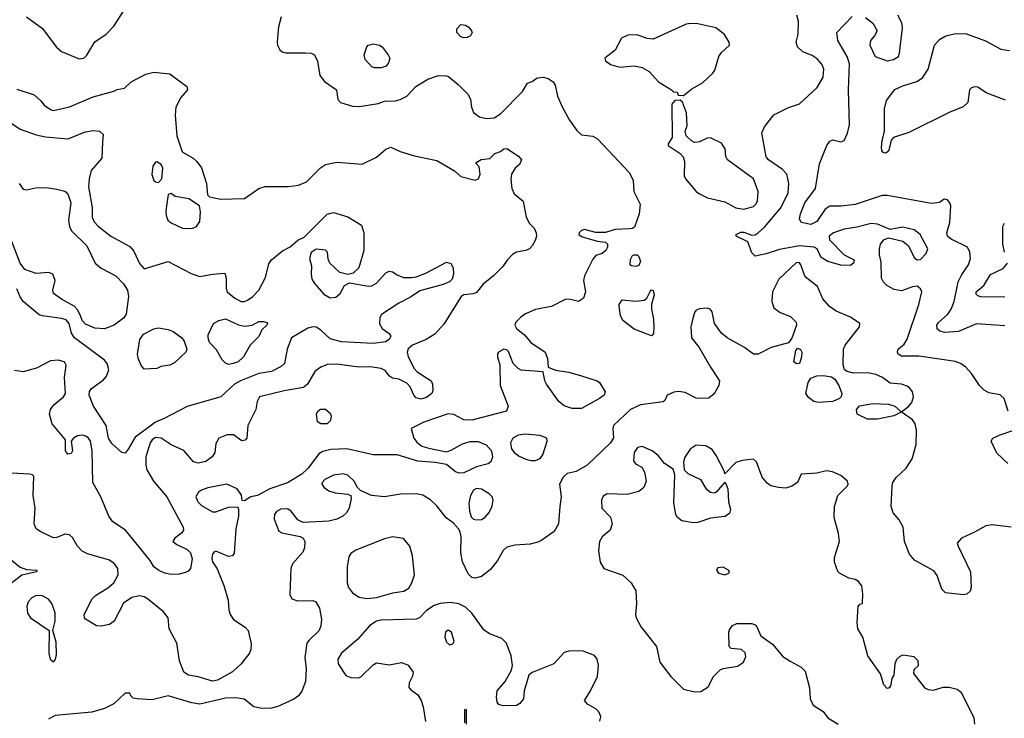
# Model space of a CAD drawing. Extents: x 1173029 to 1307123, y 522559 to 678521.
# Tile 586 of 623: x 1249182 to 1255372, y 620383 to 624776. Entities that reach past the tile are written whole.
import ezdxf

# ---------------------------------------------------------------- set-up
doc = ezdxf.new("R2010")
doc.units = 0

msp = doc.modelspace()

# ---------------------------------------------------------------- linework, layer by layer
at = {"layer": '0CON10XD'}
for points in [[(1249555, 624530), (1249585, 624534), (1249605, 624553.3), (1249655, 624636), (1249725, 624686), (1249774, 624735), (1249838, 624835)], [(1249225.6, 624795), (1249325, 624721.4), (1249412.2, 624605), (1249445.8, 624575.8), (1249555, 624530)], [(1250825.7, 624795), (1250809.3, 624730.7), (1250800.6, 624635), (1250802.9, 624615), (1250816.9, 624586.9), (1250833.2, 624573.2), (1250855, 624567.1), (1250978.7, 624568.7), (1251015.6, 624565.6), (1251035, 624556), (1251055.4, 624515.4), (1251068.1, 624425), (1251097.9, 624387.9), (1251174, 624335), (1251182, 624275), (1251198.8, 624255), (1251275, 624232.5), (1251318.9, 624231.1), (1251435, 624250), (1251475, 624263.8), (1251545, 624266.2), (1251575, 624273.8), (1251615, 624296), (1251673.2, 624356.8), (1251748.7, 624401.3), (1251815, 624426.2), (1251865, 624423.8), (1251878.8, 624418.8), (1251939.1, 624369.1), (1252001.2, 624305), (1252016.2, 624275), (1252022, 624225), (1252035, 624193.3), (1252072.5, 624165), (1252114.4, 624154.4)], [(1254203.6, 623316.4), (1254196.7, 623335), (1254177.5, 623345), (1254085, 623354.2), (1253958.2, 623331.8), (1253875, 623304.3), (1253805, 623290), (1253785, 623310), (1253759.5, 623379.5), (1253686.2, 623415), (1253686.2, 623425), (1253715, 623440.8), (1253735, 623440), (1253785, 623421.2), (1253805, 623424), (1253825, 623435.7), (1253865, 623471.4), (1253967.5, 623592.5), (1254012.6, 623687.4), (1254018.5, 623745), (1254004.3, 623805), (1253977.5, 623835), (1253890, 623895), (1253875, 623913.3), (1253848.8, 624065), (1253865, 624103.3), (1253922.5, 624177.5), (1254015, 624223.3), (1254085, 624246.7), (1254195, 624350.6), (1254233.5, 624415), (1254237.5, 624465), (1254226, 624496), (1254195, 624530), (1254165, 624550), (1254104.6, 624574.6), (1254071.9, 624605), (1254064.5, 624634.5), (1254075.5, 624685), (1254077.5, 624765), (1254067.5, 624805)], [(1255375, 622850.4), (1255196.7, 622863.3), (1255085, 622816.2), (1254998.3, 622808.3), (1254967.3, 622817.3), (1254951.2, 622831.2), (1254948, 622855), (1254959.1, 622870.9), (1255016.7, 622925), (1255037.9, 622955), (1255056.1, 623005), (1255082.3, 623127.7), (1255105.3, 623174.7), (1255147.3, 623235), (1255159.5, 623275), (1255156.5, 623315), (1255140, 623345), (1255039.2, 623395), (1255014.4, 623415), (1255011.1, 623435), (1255030.2, 623499.8), (1255036, 623605), (1255030, 623625), (1255015, 623642.5), (1254995, 623646.7), (1254965, 623626.7), (1254915, 623620), (1254635, 623671.1), (1254605, 623669.5), (1254435, 623614.6), (1254346.1, 623603.9), (1254275, 623604.4), (1254246, 623584), (1254193, 623507), (1254155, 623488.4), (1254095, 623500.8), (1254084.4, 623524.4), (1254090, 623555), (1254118.2, 623625), (1254185.9, 623714.1), (1254210.3, 623869.7), (1254255.5, 623984.5), (1254275, 624011.2), (1254295, 624020), (1254345, 624008.8), (1254365, 624016.2), (1254387.4, 624062.6), (1254400, 624115), (1254392.9, 624335), (1254398.8, 624498.8), (1254384.3, 624545), (1254325.8, 624645), (1254320, 624695), (1254415, 624796.7)], [(1254499.7, 624789.7), (1254546.7, 624755), (1254573.8, 624705), (1254556.2, 624675), (1254532, 624645), (1254526, 624615), (1254560, 624545), (1254635, 624518.1), (1254675, 624525.8), (1254706.2, 624545), (1254714, 624565), (1254732.5, 624725), (1254727, 624757), (1254703.8, 624805)], [(1251975, 624661.2), (1251955, 624668), (1251930, 624695), (1251930.9, 624719.1), (1251955, 624745.8), (1251985, 624742), (1252005, 624728.8), (1252023.3, 624705), (1252026.7, 624695), (1252016.7, 624675), (1251995, 624663.8), (1251975, 624661.2)], [(1253355, 624300), (1253407.7, 624342.3), (1253475, 624378), (1253539.5, 624440.5), (1253551.7, 624458.3), (1253577.1, 624545), (1253595, 624570.8), (1253644, 624615), (1253642.5, 624635), (1253612.4, 624682.4), (1253558.8, 624725), (1253445, 624750), (1253402.3, 624752.3), (1253372.7, 624747.3), (1253165, 624654.5), (1253127.4, 624657.4), (1253065, 624680), (1253005, 624678.8), (1252965, 624660), (1252925.5, 624584.5), (1252860, 624535), (1252865, 624517.5), (1252897.5, 624495), (1252955, 624477.1), (1253045, 624485.6), (1253094.6, 624474.6), (1253140.3, 624450.3), (1253197.5, 624385), (1253280, 624335), (1253291.7, 624321.7), (1253315, 624320), (1253321.7, 624301.7), (1253355, 624300)], [(1255380.6, 624270.6), (1255257.2, 624317.2), (1255205, 624351.2), (1255185, 624354), (1255165, 624347.5), (1255152.5, 624335), (1255142.5, 624255), (1255112.6, 624227.4), (1255025, 624193.1), (1254773, 624067), (1254675, 624036.2), (1254660.8, 624019.2), (1254646.7, 623955), (1254635, 623942.5), (1254625, 623937.5), (1254611.7, 623941.7), (1254603, 623953), (1254600, 623975), (1254603.8, 624015), (1254620, 624075), (1254620, 624215), (1254632.6, 624267.4), (1254685, 624336.9), (1254735, 624360.9), (1254822.8, 624387.2), (1254858.6, 624411.4), (1254893.1, 624465), (1254933.9, 624616.1), (1254965, 624650.6), (1255005, 624674.4), (1255065, 624688.9), (1255135, 624686.5), (1255255, 624642.5), (1255351.2, 624591.2), (1255405, 624581.8)], [(1251415, 624472.9), (1251395, 624479.2), (1251354.2, 624525), (1251348, 624555), (1251363.8, 624605), (1251373.3, 624615), (1251405.7, 624624.3), (1251445, 624616.7), (1251460.8, 624605), (1251498, 624555), (1251508.8, 624535), (1251501.2, 624505), (1251485.6, 624484.4), (1251455, 624474.2), (1251415, 624472.9)], [(1252114.4, 624154.4), (1252165, 624158.6), (1252204, 624185), (1252344, 624325), (1252375, 624377.5), (1252405, 624387.5), (1252435, 624410), (1252475, 624413.8), (1252505, 624406.2), (1252535, 624386.2), (1252548, 624365), (1252564, 624295), (1252594.1, 624224.1), (1252638, 624145), (1252685, 624078.8), (1252715, 624052.5), (1252785, 624044.2), (1252815, 624026), (1253015, 623814), (1253039.2, 623765), (1253044, 623695), (1253082.5, 623615), (1253076.2, 623555), (1253048.3, 623471.7), (1253035, 623462.5), (1253015, 623460), (1252925, 623457.5), (1252865, 623438.8), (1252805, 623438.8), (1252733.6, 623456.4), (1252715, 623450), (1252700, 623435), (1252697.5, 623425), (1252718.8, 623411.2), (1252815, 623383.3), (1252865, 623377.5), (1252877.5, 623365), (1252877.5, 623345), (1252867.5, 623325), (1252845, 623306.7), (1252805, 623293.3), (1252785, 623270), (1252732, 623165), (1252726, 623135), (1252740, 623065), (1252726.1, 623023.9), (1252695, 623004), (1252645, 623017.1), (1252615, 623018.1), (1252525, 622971.5), (1252425, 622953.3), (1252363.1, 622926.9), (1252332.5, 622905), (1252302, 622875), (1252294, 622855), (1252306, 622835), (1252355, 622794.3), (1252396.1, 622746.1), (1252485.6, 622685.6), (1252501.2, 622645), (1252505, 622590), (1252551.7, 622571.7), (1252635, 622558.8), (1252715, 622537.5), (1252812.5, 622505), (1252826.7, 622495), (1252863.3, 622435), (1252856.7, 622415), (1252827.5, 622395), (1252715, 622330.8), (1252655, 622331.5), (1252605, 622347.3), (1252570.9, 622375), (1252493.8, 622485), (1252483.6, 622505), (1252472.5, 622562.5), (1252335, 622572.5), (1252315, 622582.5), (1252283.8, 622615), (1252255, 622688.8), (1252245, 622700), (1252225, 622704), (1252193.3, 622685), (1252186.7, 622675), (1252186.2, 622655), (1252200, 622605), (1252203.8, 622475), (1252253.6, 622346.4), (1252243.3, 622315), (1252025, 622257.8), (1251975, 622259.2), (1251912.5, 622292.5), (1251875, 622296.9), (1251722, 622245), (1251644, 622206), (1251660, 622145), (1251678.7, 622118.7), (1251711.2, 622095), (1251755, 622081.1), (1251865, 622058.9), (1251895, 622068.2), (1251965, 622109.5), (1252015, 622123.3), (1252065, 622123.1), (1252115, 622102.9), (1252149.1, 622065), (1252154.5, 622025), (1252145, 621996), (1252127.6, 621982.4), (1252055, 621963.6), (1251975, 621926.9), (1251945, 621924.6), (1251922, 621932), (1251865, 621978), (1251795, 621992.5), (1251685, 621999.4), (1251555, 622040.5), (1251405, 622039.2), (1251238.1, 622078.1), (1251137.2, 622072.8), (1251088.3, 622061.7), (1251063.1, 622046.9), (1250996.2, 621955), (1250955, 621918.9), (1250865, 621863.5), (1250755, 621826.7), (1250676.7, 621785), (1250635, 621776), (1250595, 621750), (1250581.7, 621751.7), (1250575.8, 621785.8), (1250550, 621825), (1250485, 621854.3), (1250365, 621831.5), (1250325, 621818.1), (1250305.4, 621804.6), (1250290, 621775), (1250301.1, 621745), (1250325, 621721.1), (1250395, 621681.9), (1250415, 621682.2), (1250495, 621711.1), (1250552.5, 621712.5), (1250558.3, 621698.3), (1250558.6, 621655), (1250541.1, 621575), (1250531.2, 621418.8), (1250517.5, 621405), (1250495, 621400), (1250415, 621433.1), (1250405, 621430), (1250395, 621416), (1250390.8, 621389.2), (1250395, 621366), (1250423.5, 621323.5), (1250465, 621218.8), (1250493.6, 621125), (1250497.1, 621065), (1250505.5, 621035), (1250526.7, 621005), (1250599.4, 620955), (1250617.8, 620935), (1250638.3, 620851.7), (1250635.8, 620815), (1250627, 620793), (1250574.2, 620725), (1250519.2, 620675), (1250425, 620622.7), (1250395, 620615.5), (1250304.6, 620644.6), (1250243.3, 620655), (1250215, 620672.5), (1250186.9, 620745), (1250169.5, 620855), (1250122, 620945), (1250116, 621015), (1250084, 621055), (1249984.7, 621134.7), (1249965, 621147.7), (1249935, 621153.8), (1249887.6, 621142.4), (1249835, 621107.5), (1249776.3, 620993.7), (1249746.8, 620973.2), (1249695, 620962.5), (1249665, 620963.8), (1249595.8, 621005.8), (1249588.8, 621015), (1249588, 621035), (1249638, 621135), (1249658.8, 621155), (1249737.2, 621202.8), (1249775, 621234.3), (1249801.5, 621285), (1249798.5, 621325), (1249778.9, 621355), (1249746.4, 621376.4), (1249607.6, 621417.6), (1249575, 621434.4), (1249546.5, 621465), (1249515, 621520), (1249495, 621537.5), (1249465, 621540.8), (1249415, 621520), (1249395, 621518.2), (1249315, 621554.7), (1249285.5, 621575), (1249272.1, 621605), (1249279.4, 621705), (1249267.1, 621785), (1249270, 621905), (1249263.6, 621913.6), (1249245, 621918.8), (1249095, 621926.9)], [(1249165, 624339.4), (1249272.7, 624302.7), (1249315, 624266.7), (1249335, 624238.8), (1249375, 624212), (1249395, 624206), (1249495, 624228.5), (1249645, 624290.5), (1249774.2, 624325.8), (1249795, 624336.7), (1249840, 624345), (1249883.9, 624386.1), (1249975, 624433.8), (1250025, 624445.8), (1250125, 624436), (1250233.3, 624355), (1250236.7, 624335), (1250195, 624286.7), (1250164, 624225), (1250159.2, 624175), (1250169.6, 624045), (1250203.8, 623945), (1250272, 623905), (1250295.8, 623885), (1250324.2, 623845), (1250355.8, 623745), (1250363.3, 623675), (1250375, 623662.5), (1250447.3, 623647.3), (1250595, 623652.5), (1250685, 623714.3), (1250725, 623726.9), (1250873, 623727), (1250935, 623734.5), (1250985, 623755.6), (1251073.1, 623845), (1251105, 623864.5), (1251175, 623880.5), (1251335, 623868), (1251425, 623912), (1251485, 623962), (1251515, 623974), (1251575, 623947.8), (1251665, 623920.9), (1251805, 623891.4), (1251916.1, 623826.1), (1251955, 623790), (1252045, 623766.2), (1252066.7, 623775), (1252076.2, 623805), (1252071.7, 623851.7), (1252051.7, 623871.7), (1252051.7, 623878.3), (1252083, 623897), (1252137, 623903), (1252170, 623935), (1252205, 623947.5), (1252225, 623963.3), (1252245, 623966), (1252318.8, 623918.8), (1252336, 623895), (1252324.1, 623865.9), (1252297, 623843), (1252274.2, 623805), (1252269.2, 623775), (1252276.7, 623715), (1252291.7, 623681.7), (1252346.7, 623635), (1252366.7, 623535), (1252386.2, 623495), (1252416, 623465), (1252429.2, 623435), (1252430.8, 623415), (1252423, 623387), (1252405, 623353.3), (1252386.7, 623335), (1252365, 623324), (1252306.1, 623313.9), (1252280.5, 623299.5), (1252245.9, 623264.1), (1252220, 623225), (1252160, 623165), (1252095, 623114), (1252055, 623060.8), (1252035, 623052.2), (1251975, 623045.5), (1251957.1, 623035), (1251848.5, 622861.5), (1251791.8, 622798.2), (1251738.1, 622765), (1251651.1, 622728.9), (1251624.2, 622705.8), (1251618.2, 622685), (1251623.5, 622655), (1251662.8, 622582.8), (1251681.5, 622561.5), (1251768, 622505), (1251778, 622485), (1251780, 622445), (1251774, 622425), (1251739.6, 622400.4), (1251705, 622390), (1251675, 622397.8), (1251660.5, 622415), (1251636.8, 622466.8), (1251615, 622491.4), (1251565, 622516), (1251525, 622522), (1251506.2, 622535), (1251479.3, 622569.3), (1251455, 622582.2), (1251385, 622593.8), (1251315, 622591.1), (1251175, 622610), (1251115, 622608.2), (1251075, 622591.8), (1251036.9, 622563.1), (1250991.2, 622485), (1250966.2, 622463.8), (1250845, 622442.8), (1250688.8, 622405), (1250675.7, 622375), (1250666.9, 622325), (1250616.8, 622223.2), (1250609.2, 622145), (1250598.8, 622131.2), (1250578.3, 622128.3), (1250525.4, 622165.4), (1250486.3, 622166.3), (1250434, 622145), (1250415, 622110), (1250409.4, 622055), (1250392.4, 622027.6), (1250352.9, 621997.1), (1250305, 621987.1), (1250275, 621995.6), (1250215, 622067.8), (1250135, 622103.1), (1250072.5, 622145), (1250035, 622148.4), (1250015.4, 622135), (1250002.7, 622115), (1249975, 622027.5), (1249974.7, 621975), (1249981.1, 621945), (1250023.4, 621873.4), (1250107.1, 621775), (1250209.2, 621585), (1250212, 621565), (1250201.7, 621548.3), (1250156.7, 621515), (1250143.9, 621493.9), (1250170, 621475), (1250235, 621444), (1250255, 621423.3), (1250265.6, 621385.6), (1250256.2, 621325), (1250242.3, 621307.7), (1250225, 621299.2), (1250185, 621289.4), (1250135, 621287.1), (1250095.6, 621295.6), (1250056.7, 621313.3), (1250025.7, 621335.7), (1250002, 621375), (1249847.5, 621565), (1249768.3, 621618.3), (1249742.5, 621655), (1249693.1, 621775), (1249642.9, 621865), (1249637.1, 622065), (1249626.9, 622125), (1249615.7, 622145), (1249598.1, 622158.1), (1249575, 622163.8), (1249545, 622158.8), (1249520.8, 622145), (1249505.8, 622125), (1249514, 622065), (1249505, 622048.8), (1249485, 622044.2), (1249471.1, 622065), (1249469.4, 622135), (1249386.2, 622235), (1249370, 622295), (1249375.5, 622325), (1249396.5, 622355), (1249458.1, 622405), (1249470.5, 622425), (1249463.2, 622525), (1249474.3, 622604.3), (1249463.3, 622625), (1249424.4, 622634.4), (1249375, 622630.4), (1249288.8, 622585), (1249205, 622562.5), (1249149.7, 622569.7)], [(1253735, 623584), (1253795, 623601.5), (1253810.6, 623615), (1253821.1, 623635), (1253824.4, 623695), (1253795.6, 623775), (1253632, 623895), (1253620.8, 623915), (1253618, 623965), (1253595, 624000), (1253525, 624034), (1253505, 624032), (1253455, 624008), (1253425, 624003.8), (1253405, 624013.3), (1253372.5, 624045), (1253366.7, 624075), (1253378.3, 624108.3), (1253375, 624190), (1253348.3, 624258.3), (1253335, 624270), (1253301.7, 624268.3), (1253282.5, 624245), (1253283.3, 624035), (1253260, 623995), (1253260, 623985), (1253334.3, 623934.3), (1253352.7, 623912.7), (1253360.8, 623885), (1253360.5, 623795), (1253368.5, 623775), (1253434.7, 623694.7), (1253455, 623680), (1253506.7, 623656.7), (1253615, 623630.9), (1253685, 623592), (1253735, 623584)], [(1249065, 624169.1), (1249185, 624087.5), (1249285, 624051.5), (1249345, 624039.2), (1249485, 624026), (1249595, 624070.8), (1249645, 624080), (1249683.9, 624076.1), (1249706.7, 624055), (1249701.7, 624008.3), (1249698, 623905), (1249632.5, 623827.5), (1249619.5, 623775), (1249615.4, 623725), (1249638.2, 623595), (1249637.9, 623535), (1249650, 623505), (1249675, 623476.7), (1249755, 623415.6), (1249875, 623349.2), (1249900.2, 623320.2), (1249935, 623243.8), (1249965, 623210), (1250115, 623255.7), (1250259.8, 623179.8), (1250315, 623162.2), (1250395, 623176.5), (1250471.7, 623181.7), (1250480.7, 623150.7), (1250480, 623085), (1250485.7, 623065), (1250534.4, 623025), (1250575, 623004.7), (1250595, 623004), (1250615, 623012), (1250647.1, 623035), (1250685.4, 623074.6), (1250728, 623155), (1250749.1, 623240.9), (1250765.7, 623265), (1250835, 623322.9), (1250882.3, 623347.7), (1250930.8, 623389.2), (1250970.5, 623409.5), (1251115, 623553.3), (1251155, 623562.7), (1251245, 623535.6), (1251331.2, 623485), (1251345.7, 623435.7), (1251345.7, 623325), (1251313.3, 623215), (1251278.3, 623181.7), (1251245, 623173.8), (1251195, 623186), (1251132.5, 623245), (1251120.7, 623270.7), (1251116.7, 623315), (1251105, 623326.7), (1251046.4, 623333.6), (1251015, 623312.5), (1251003.8, 623275), (1251017.7, 623227.7), (1251014.4, 623175), (1251019.1, 623145), (1251035, 623118.1), (1251095, 623050.6)], [(1250055, 623752), (1250076.2, 623775), (1250083, 623843), (1250072.5, 623865), (1250045, 623883.3), (1250035, 623880), (1250020, 623855), (1250013.2, 623803.2), (1250026, 623765), (1250035, 623756), (1250055, 623752)], [(1249178, 623745), (1249205, 623711.2), (1249225, 623706.2), (1249280.5, 623719.5), (1249350.5, 623720.5), (1249415, 623711.4), (1249465, 623698.6), (1249475, 623690.8), (1249486.2, 623675), (1249503.2, 623625), (1249488.5, 623515), (1249495.4, 623475.4), (1249508.3, 623448.3), (1249603.7, 623353.7), (1249655.7, 623245), (1249694, 623214), (1249785.7, 623165), (1249835, 623114.3), (1249860, 623075), (1249866.2, 623035), (1249850.6, 622925), (1249835, 622900), (1249776.7, 622855), (1249715, 622833.1), (1249655, 622836.5), (1249595, 622861.1), (1249575, 622884.3), (1249563.6, 622913.6), (1249548.6, 622948.6), (1249525, 622974.6), (1249445, 623018.2), (1249394.5, 623055), (1249389.5, 623075), (1249405.6, 623135), (1249390, 623175), (1249365, 623185.6), (1249285, 623180.8), (1249215, 623205.4), (1249185, 623245.5), (1249131.7, 623381.7)], [(1250265, 623463.8), (1250293.9, 623476.1), (1250313.9, 623506.1), (1250318.8, 623568.8), (1250312.5, 623605), (1250245, 623650), (1250160, 623665), (1250135, 623682.5), (1250115, 623677.5), (1250101.1, 623575), (1250102.2, 623545), (1250114.3, 623515), (1250135, 623498.6), (1250205, 623464.3), (1250265, 623463.8)], [(1255395.8, 622315), (1255372, 622395), (1255346.2, 622416.2), (1255275, 622430.4), (1255245, 622446.5), (1255215.8, 622475.8), (1255165, 622552), (1255130.3, 622590.3), (1255101.2, 622611.2), (1255065.9, 622625.9), (1254835, 622660.4), (1254725, 622659.4), (1254705, 622672), (1254700, 622685), (1254705, 622703.8), (1254743.3, 622736.7), (1254762.4, 622767.6), (1254834.2, 622985), (1254853.8, 623065), (1254845, 623083.3), (1254825, 623100), (1254795, 623096.2), (1254725, 623070), (1254679.7, 623079.7), (1254633.3, 623105), (1254612.5, 623125), (1254600.7, 623150.7), (1254598.3, 623251.7), (1254587, 623297), (1254586.9, 623335), (1254594.4, 623365), (1254615, 623392.5), (1254645, 623404.2), (1254733.8, 623383.8), (1254770.6, 623355), (1254805, 623281.2), (1254825, 623266.2), (1254845, 623268.8), (1254882, 623305), (1254890.8, 623335), (1254843.1, 623425), (1254805, 623455.6), (1254735, 623470.6), (1254655, 623456.2), (1254575, 623490), (1254535, 623494.3), (1254445, 623471.5), (1254365, 623459.1), (1254298, 623435), (1254272, 623415), (1254272.3, 623392.3), (1254365, 623296.7), (1254427.5, 623265), (1254423.3, 623245), (1254405, 623231.2), (1254345, 623232.5), (1254262.5, 623255), (1254220.5, 623280.5), (1254203.6, 623316.4)], [(1255374, 623315), (1255363.8, 623365), (1255363.9, 623476.1), (1255373.6, 623496.4)], [(1253055, 623223.8), (1253027.5, 623227.5), (1253020, 623235), (1253022.3, 623267.7), (1253035, 623292.5), (1253045, 623297.5), (1253065, 623296.7), (1253075, 623286.7), (1253085.7, 623255), (1253075, 623230), (1253055, 623223.8)], [(1251095, 623050.6), (1251135, 623027.8), (1251169.8, 623030.2), (1251196, 623055), (1251224.4, 623105.6), (1251255, 623121.2), (1251375, 623100), (1251395, 623102), (1251425, 623118.8), (1251485, 623183.3), (1251505, 623193.8), (1251525, 623191.2), (1251555, 623170.8), (1251595, 623155.7), (1251645, 623154.3), (1251675, 623159.4), (1251735, 623182.2), (1251865, 623252), (1251892.9, 623242.9), (1251906.6, 623216.6), (1251908.5, 623175), (1251900.9, 623145), (1251885, 623127.3), (1251845, 623110), (1251698.8, 623071.2), (1251639.3, 623030.7), (1251565, 622994.3), (1251457, 622923), (1251445.8, 622904.2), (1251443.4, 622863.4), (1251460.8, 622835), (1251505, 622802.5), (1251515.6, 622785), (1251505.7, 622765), (1251481.2, 622751.2), (1251405, 622739.4), (1251205, 622750), (1251135, 622770), (1251075, 622823.5), (1251045, 622842.5), (1251025, 622845.5), (1250993.1, 622836.9), (1250890.8, 622775), (1250864, 622705), (1250847.5, 622615), (1250826.7, 622595), (1250765, 622563.5), (1250685, 622551.8), (1250570.8, 622505), (1250532, 622485), (1250446.1, 622403.9), (1250235, 622344.4), (1250091.4, 622268.6), (1250035, 622245.4), (1249985, 622206.7), (1249908.3, 622151.7), (1249865, 622074.4), (1249845, 622050), (1249825, 622054.3), (1249761.5, 622111.5), (1249741.1, 622145), (1249725.2, 622225.2), (1249645.5, 622345), (1249619.1, 622415), (1249622, 622438), (1249632.9, 622457.1), (1249708.6, 622511.4), (1249728.6, 622535), (1249741.9, 622575), (1249732.5, 622615), (1249715, 622635.7), (1249527.5, 622775), (1249508.8, 622805), (1249493.2, 622865), (1249475, 622888), (1249445, 622897.2), (1249325, 622912.9), (1249305, 622920.8), (1249205, 623004.3), (1249185, 623034.2), (1249163.9, 623083.9)], [(1255415.4, 621585.4), (1255295, 621600.4), (1255255.9, 621594.1), (1255185, 621553.3), (1255103.4, 621516.6), (1255076.7, 621485), (1255081.2, 621465), (1255159.2, 621305), (1255163.8, 621205), (1255158.3, 621181.7), (1255135.9, 621164.1), (1255115, 621160), (1255001.7, 621171.7), (1254979.4, 621195), (1254950.6, 621280.6), (1254930, 621310), (1254807, 621377), (1254775.8, 621415), (1254744, 621495), (1254736, 621585), (1254711.7, 621631.7), (1254674, 621675), (1254660, 621715), (1254666.9, 621845), (1254671.9, 621865), (1254692.5, 621897.5), (1254754.5, 621955.5), (1254794, 622015), (1254818, 622105), (1254820, 622195), (1254811.2, 622235), (1254795, 622260), (1254730, 622305), (1254730, 622315), (1254767.7, 622342.3), (1254791.2, 622368.8), (1254800.8, 622405), (1254794.2, 622435), (1254778.7, 622458.7), (1254761.3, 622471.3), (1254725, 622483.1), (1254655, 622491.4), (1254606, 622526), (1254565, 622545.4), (1254515, 622555.4), (1254424.3, 622554.3), (1254385, 622563.8), (1254367.5, 622575), (1254358.8, 622605), (1254360.6, 622705), (1254371.1, 622728.9), (1254462, 622845), (1254464, 622865), (1254406, 622905), (1254315, 622943.1), (1254272.6, 622972.6), (1254231.5, 623021.5), (1254198.1, 623098.1), (1254119.8, 623159.8), (1254093.9, 623235), (1254085, 623247.1), (1254065, 623249.6), (1253955.4, 623144.6), (1253914.4, 623065), (1253910.5, 623005), (1253923.3, 622965), (1253962.5, 622935), (1254028.7, 622908.7), (1254063.1, 622875), (1254065.6, 622855), (1254037.5, 622772.5), (1254015.8, 622744.2), (1253905.6, 622714.4), (1253825, 622672), (1253795, 622672.5), (1253739.2, 622715), (1253630.6, 622775), (1253594.7, 622804.7), (1253549.5, 622865), (1253535, 622938.8), (1253523.8, 622955), (1253505, 622962.5), (1253455, 622958), (1253435, 622948.8), (1253424, 622935), (1253407.3, 622872.7), (1253402.5, 622845), (1253406, 622775), (1253454.6, 622714.6), (1253525, 622591.4), (1253582.5, 622505), (1253577.8, 622475), (1253547.4, 622422.6), (1253515, 622396.9), (1253465, 622393.1), (1253435, 622397.1), (1253365, 622431.1), (1253325, 622437.5), (1253295, 622434.3), (1253253.3, 622415), (1253238.3, 622381.7), (1253227.7, 622372.3), (1253085, 622354.1), (1253021.5, 622325), (1252915.7, 622225), (1252911.4, 622205), (1252915.9, 622145.9), (1252896, 622115), (1252750, 621975), (1252680, 621935), (1252625, 621922), (1252599.7, 621900.3), (1252575.8, 621855), (1252586.9, 621775), (1252578.6, 621715), (1252568.6, 621605), (1252542.7, 621557.3), (1252465, 621502.9), (1252438.9, 621491.1), (1252391.1, 621478.9), (1252295, 621472.5), (1252245, 621459.4), (1252222.1, 621437.9), (1252185.5, 621375), (1252141.7, 621318.3), (1252085, 621275.5), (1252045, 621263.5), (1252025, 621269.4), (1252002.3, 621292.3), (1251966.9, 621366.9), (1251955.6, 621425), (1251957.5, 621525), (1251952, 621555), (1251940.8, 621575), (1251910.2, 621610.2), (1251862.7, 621642.7), (1251805, 621719.4), (1251765, 621756.5), (1251716.5, 621786.5), (1251675.3, 621795.3), (1251577, 621793), (1251474.6, 621774.6), (1251393.6, 621783.6), (1251325, 621816), (1251305, 621833.3), (1251284.4, 621875), (1251245, 621912.2), (1251215, 621919.5), (1251155, 621912.9), (1251101.5, 621885), (1251083.5, 621865), (1251082.5, 621855), (1251095.6, 621835), (1251125, 621812.9), (1251165, 621801.5), (1251242.7, 621792.7), (1251263.8, 621783.8), (1251266, 621766), (1251254.5, 621705), (1251237.5, 621675), (1251212.9, 621655), (1251175, 621636), (1251125, 621622), (1250965, 621614.5), (1250930.4, 621630.4), (1250887.2, 621687.2), (1250865, 621700.4), (1250822.9, 621697.1), (1250797.6, 621682.4), (1250783.1, 621665), (1250781.9, 621635), (1250810.5, 621560.5), (1250830.2, 621550.2), (1250945.5, 621525.5), (1250963.8, 621515), (1250975.7, 621495.7), (1250972.5, 621455), (1250962.7, 621427.3), (1250896.7, 621355), (1250886.2, 621325), (1250880.7, 621160.7), (1250892.5, 621135), (1250928.3, 621121.7)], [(1255375, 623031.1), (1255225, 623033.1), (1255205, 623039.2), (1255195, 623050), (1255195.7, 623065), (1255244.5, 623105.5), (1255285, 623174.2), (1255365, 623212.5), (1255392, 623245)], [(1253155, 622788.8), (1253045, 622830.4), (1252974, 622885), (1252958.8, 622915), (1252950, 622975), (1252950, 622985), (1252970, 623015), (1253055, 623007.1), (1253107.5, 623012.5), (1253124.1, 623025.9), (1253145, 623066.7), (1253155, 623076.7), (1253165, 623072.5), (1253170, 623045), (1253153.8, 622985), (1253154.1, 622955.9), (1253166.6, 622893.4), (1253168.9, 622845), (1253166.8, 622803.2), (1253155, 622788.8)], [(1250495, 622608.6), (1250475, 622615.8), (1250455, 622638), (1250419.1, 622699.1), (1250375.8, 622745.8), (1250366, 622775), (1250368, 622795), (1250400.8, 622865), (1250433.3, 622885), (1250475, 622894.4), (1250558, 622858), (1250595, 622848.6), (1250644.2, 622855.8), (1250685, 622878), (1250715, 622878.8), (1250735, 622872.5), (1250740, 622865), (1250736.7, 622855), (1250704.2, 622825.8), (1250685, 622784.2), (1250630.9, 622729.1), (1250589.4, 622655), (1250556, 622625), (1250525, 622613.3), (1250495, 622608.6)], [(1249965, 622577.5), (1249945, 622602.5), (1249927.4, 622647.4), (1249923.8, 622673.8), (1249936.7, 622765), (1249960.8, 622799.2), (1250025, 622832.5), (1250055, 622837.8), (1250115, 622828.9), (1250146, 622815), (1250201.2, 622775), (1250216.2, 622755), (1250233.3, 622705), (1250226.7, 622685), (1250155, 622618), (1250125, 622604), (1250070, 622595), (1250045, 622583.3), (1249965, 622577.5)], [(1254065, 622611.2), (1254050, 622625), (1254061.2, 622695), (1254075, 622710), (1254091.7, 622701.7), (1254098.8, 622685), (1254098, 622655), (1254085, 622613.3), (1254065, 622611.2)], [(1254205, 622368.1), (1254175, 622375.8), (1254140.3, 622400.3), (1254124, 622425), (1254139.4, 622495), (1254155, 622522), (1254193.6, 622536.4), (1254235, 622538.6), (1254285, 622531.2), (1254305.9, 622515.9), (1254332, 622475), (1254351.2, 622425), (1254346.7, 622405), (1254335.9, 622394.1), (1254295, 622374.4), (1254205, 622368.1)], [(1254575, 622263.1), (1254513.2, 622263.2), (1254447.5, 622295), (1254442.5, 622325), (1254462.7, 622347.3), (1254545, 622363.5), (1254645, 622357.8), (1254683.3, 622345), (1254720, 622315), (1254720, 622305), (1254677.5, 622285), (1254575, 622263.1)], [(1251115, 622234), (1251075, 622234.2), (1251055, 622247.5), (1251048.8, 622295), (1251056.7, 622315), (1251072.3, 622327.7), (1251105, 622326), (1251135, 622302.5), (1251140, 622285), (1251136, 622255), (1251115, 622234)], [(1255394, 621985), (1255325, 622050), (1255290, 622125), (1255300, 622145), (1255346.7, 622165), (1255426.6, 622193.4)], [(1252425, 622003.8), (1252454, 622016), (1252470.5, 622039.5), (1252498.1, 622125), (1252495.5, 622145.5), (1252452, 622162), (1252361, 622169), (1252315, 622163.2), (1252281.4, 622145), (1252266.9, 622115), (1252275, 622076.7), (1252290, 622055), (1252321.5, 622031.5), (1252365, 622013.1), (1252395, 622003.9), (1252425, 622003.8)], [(1255187.1, 620345), (1255181.9, 620385), (1255103, 620543), (1255075, 620564.3), (1255025, 620575.6), (1254985, 620576.9), (1254925, 620557.1), (1254895, 620561.4), (1254875, 620572), (1254802.5, 620665), (1254805, 620690), (1254832.5, 620715), (1254830, 620745), (1254805, 620770), (1254735, 620780), (1254715, 620772.5), (1254695, 620752.5), (1254683.3, 620725), (1254676.7, 620655), (1254666.1, 620633.9), (1254656.7, 620586.7), (1254647.5, 620575), (1254635, 620571.2), (1254615, 620592.5), (1254593.6, 620663.6), (1254514.4, 620775), (1254483, 620893), (1254451.2, 620945), (1254446.2, 620985), (1254452.5, 621085), (1254465, 621100), (1254480, 621105), (1254482.5, 621165), (1254476.7, 621215), (1254455, 621243.8), (1254435, 621256), (1254395, 621263.8), (1254336.7, 621295), (1254326.4, 621306.4), (1254303.8, 621365), (1254303.8, 621395), (1254336, 621495), (1254330, 621545), (1254303.6, 621645), (1254305.5, 621715), (1254326.1, 621783.9), (1254385.6, 621845), (1254390, 621855), (1254385.6, 621875), (1254345, 621908.9), (1254292.4, 621932.4), (1254255, 621938.5), (1254194.5, 621924.5), (1254095, 621917.5), (1254072.5, 621865), (1254037.1, 621842.9), (1253999.2, 621830.8), (1253953.4, 621833.4), (1253905.4, 621845.4), (1253880.9, 621860.9), (1253850.3, 621900.3), (1253815.3, 621995.3), (1253795, 622013.1), (1253725, 622003.6), (1253685, 621990.5), (1253615, 621920), (1253612.5, 621935), (1253561.1, 622035), (1253535, 622073.1), (1253495, 622096.5), (1253435, 622101.2), (1253396.7, 622075), (1253364.2, 622025), (1253356, 621995), (1253360, 621945), (1253383.4, 621923.4), (1253462.5, 621885), (1253495, 621828), (1253525, 621804), (1253545, 621800), (1253565, 621806.2), (1253618.3, 621868.3), (1253633.8, 621825), (1253639.2, 621745), (1253650.8, 621695), (1253645, 621670), (1253615, 621652.9), (1253525, 621640.5), (1253445, 621614.6), (1253417.8, 621612.2), (1253345, 621625.7), (1253318, 621645), (1253307.1, 621665), (1253294.3, 621735.7), (1253300, 621915), (1253290.5, 621950.5), (1253235, 621986.2), (1253195.7, 622035), (1253159.2, 622065), (1253095, 622091.8), (1253067.1, 622085), (1253045.5, 622055), (1253041.7, 622001.7), (1253052.9, 621982.9), (1253093.2, 621963.2), (1253111.1, 621931.1), (1253120, 621875), (1253106.6, 621833.4), (1253075, 621810), (1253000.3, 621789.7), (1252875, 621793.8), (1252850.5, 621779.5), (1252840, 621755), (1252842.5, 621705), (1252897.1, 621647.1), (1252907.3, 621605), (1252893.6, 621565), (1252844.2, 621525), (1252826.9, 621495), (1252820.5, 621435), (1252830.8, 621365), (1252855, 621324), (1252975, 621283.3), (1253026.7, 621235), (1253056, 621185), (1253060, 621105), (1253052.9, 621035), (1253057.1, 621015), (1253088.6, 620955), (1253186.7, 620835), (1253206.4, 620736.4), (1253276, 620645), (1253355, 620565.6), (1253425, 620548.6), (1253465, 620552.5), (1253509.5, 620580.5), (1253543.3, 620645), (1253585, 620686.7), (1253605, 620696.2), (1253695, 620711.2), (1253733.3, 620735), (1253748.3, 620771.7), (1253742.5, 620795), (1253720, 620815), (1253655, 620822.5), (1253642.5, 620835), (1253640, 620925), (1253645, 620940), (1253664.1, 620965.9), (1253690.7, 620979.3), (1253785, 620980), (1253805, 620971.2), (1253817.4, 620957.4), (1253841.5, 620901.5), (1253915, 620848.6), (1253980.9, 620770.9), (1254025, 620741.4), (1254095, 620704.3), (1254119.6, 620679.6), (1254148, 620575), (1254150.8, 620505), (1254171.2, 620465), (1254233.3, 620425), (1254263.8, 620385), (1254327, 620347)], [(1252055, 621630), (1252085, 621632.9), (1252105.7, 621645), (1252132.8, 621677.2), (1252152.4, 621717.6), (1252159.4, 621755), (1252153.1, 621775), (1252132.9, 621795), (1252085, 621823.5), (1252055, 621827.8), (1252035, 621816.9), (1252015.9, 621784.1), (1252006.8, 621735), (1252009.6, 621685), (1252020.7, 621650.7), (1252035, 621635.6), (1252055, 621630)], [(1251365, 621136.9), (1251425, 621143.1), (1251528, 621172), (1251597.3, 621182.7), (1251628.1, 621201.9), (1251648, 621235), (1251664.2, 621285.8), (1251652.5, 621405), (1251635, 621466.2), (1251595, 621514), (1251525, 621524.3), (1251475, 621511.9), (1251295, 621440.6), (1251265, 621420), (1251250.9, 621399.1), (1251240, 621335), (1251240, 621235), (1251250, 621205), (1251275, 621172.9), (1251316.1, 621143.9), (1251365, 621136.9)], [(1249062.8, 621432.8), (1249185, 621334.2), (1249225, 621318.8), (1249290, 621315), (1249287.5, 621305), (1249195, 621282.9), (1249025, 621154)], [(1253615, 621284.4), (1253640, 621295), (1253643.8, 621305), (1253638.8, 621315), (1253605, 621334), (1253570.5, 621329.5), (1253563.8, 621315), (1253576.2, 621295), (1253615, 621284.4)], [(1249395, 620738.8), (1249407.6, 620752.4), (1249414.4, 620785), (1249412.4, 620862.4), (1249390, 620935), (1249406, 620994), (1249405, 621046.7), (1249385, 621104), (1249362.7, 621132.7), (1249325, 621153.2), (1249285, 621154.6), (1249258.5, 621141.5), (1249235.6, 621115), (1249226.9, 621085), (1249230.8, 621045), (1249250, 621015), (1249367.5, 620935), (1249365, 620790), (1249374.2, 620755), (1249395, 620738.8)], [(1250928.3, 621121.7), (1251025, 621124.2), (1251044, 621115), (1251066.2, 621075), (1251079.6, 621005), (1251075.4, 620964.6), (1251064.4, 620935), (1251001.4, 620875), (1250988.1, 620855), (1250975.4, 620765), (1250983.7, 620693.7), (1250978.5, 620615), (1250956.3, 620553.7), (1250934.2, 620525), (1250905, 620503.1), (1250805, 620456.2), (1250765, 620446.2), (1250705, 620444.5), (1250655, 620455.8), (1250592.6, 620502.6), (1250541.2, 620511.2), (1250475, 620508.8), (1250315, 620472.7), (1250265, 620480.4), (1250115, 620524.3), (1250015, 620500), (1249920, 620505), (1249895, 620510), (1249880, 620525), (1249875, 620540), (1249845, 620540), (1249775, 620473.8), (1249715.5, 620444.5), (1249635, 620421.1), (1249405, 620399.5), (1249362.2, 620377.8)], [(1252828.5, 620365), (1252835.6, 620395), (1252823.6, 620423.6), (1252805, 620442.5), (1252751.2, 620471.2), (1252733.3, 620495), (1252771.2, 620555), (1252813.8, 620645), (1252820, 620715), (1252813.3, 620755), (1252795, 620778.8), (1252724.4, 620804.4), (1252643.2, 620806.8), (1252605, 620796), (1252539.4, 620725), (1252405, 620670), (1252384, 620655), (1252353.9, 620556.1), (1252348.8, 620505), (1252326.7, 620475), (1252305, 620464.2), (1252222.3, 620462.3), (1252195, 620470), (1252184.1, 620484.1), (1252178.8, 620515), (1252184.1, 620555.9), (1252234, 620615), (1252274.2, 620685), (1252279.4, 620715), (1252272.7, 620775), (1252242.9, 620855), (1252213.8, 620883.8), (1252135, 620914.6), (1252099.8, 620939.8), (1252024.4, 621045), (1251985, 621081.5), (1251942.6, 621102.6), (1251891.2, 621111.2), (1251824.6, 621105.4), (1251788.6, 621091.4), (1251739.7, 621060.3), (1251695.8, 621015), (1251675, 621006.5), (1251455, 621000), (1251425, 620993.3), (1251383, 620967), (1251305, 620879.2), (1251205, 620791.9), (1251182.2, 620755), (1251184.4, 620725), (1251232.1, 620652.1), (1251265, 620640), (1251315, 620637.1), (1251327.3, 620642.7), (1251405, 620719.2), (1251425, 620732), (1251505, 620720), (1251585, 620733.8), (1251625, 620716.7), (1251656.1, 620673.9), (1251652.3, 620647.7), (1251631.2, 620605), (1251629.5, 620579.5), (1251638.8, 620565), (1251685, 620530.8), (1251706.2, 620495), (1251718.7, 620455), (1251733.4, 620363.4)], [(1251885, 620844.2), (1251905, 620851.2), (1251913.8, 620866.2), (1251895.8, 620925), (1251875, 620937.5), (1251860, 620925), (1251855.9, 620894.1), (1251865, 620861.2), (1251885, 620844.2)], [(1251980, 620355), (1251980, 620435), (1251985, 620440), (1251990, 620435), (1251990, 620345)]]:
    msp.add_lwpolyline(points, dxfattribs=at)

doc.saveas('drawing.dxf')
